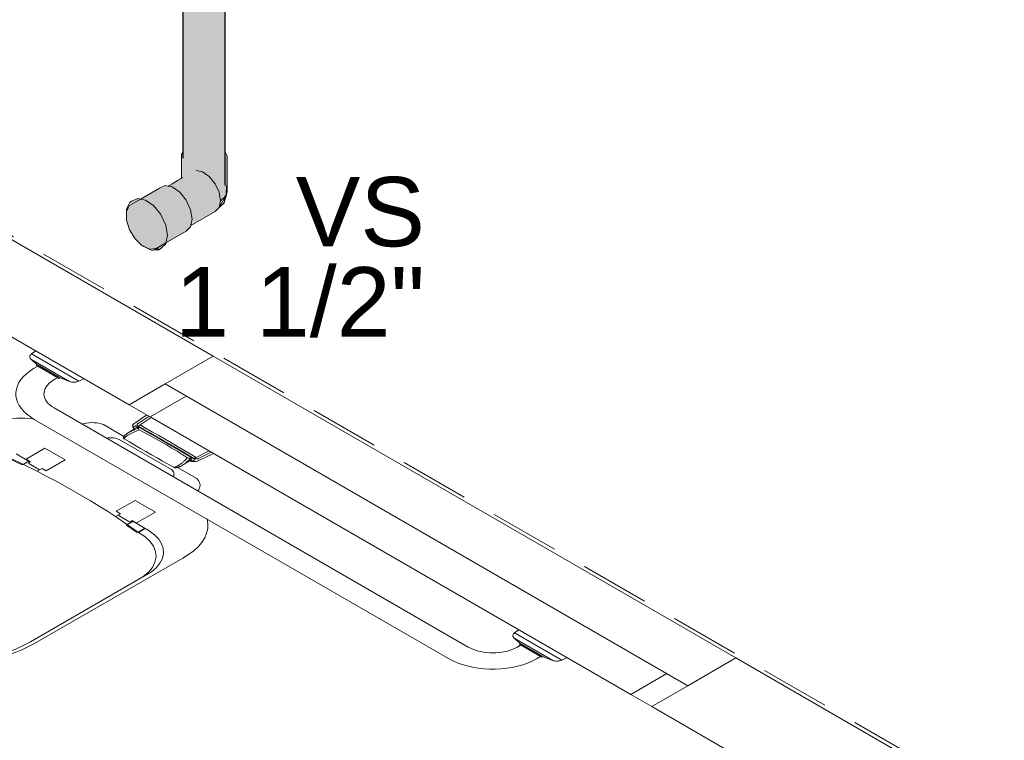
# Model space of a CAD drawing. Header units: millimetres. Extents: x 567 to 934, y -1 to 364.
# Tile 475 of 656: x 798 to 801, y 6 to 8. Entities that reach past the tile are written whole.
import ezdxf

# ---------------------------------------------------------------- set-up
doc = ezdxf.new("R2010")
doc.units = ezdxf.units.MM
doc.header["$MEASUREMENT"] = 0
doc.linetypes.add('JIS_02_2.0', pattern=[0.3, 0.2, -0.1])
doc.linetypes.add('NULL', pattern=[0])
for name, color, linetype, lineweight in [('AF-Condutos', 140, 'Continuous', 25), ('AF-Peça de utilização', 152, 'Continuous', 18), ('DI-Área do detalhe', 10, 'JIS_02_2.0', 0), ('Textos', 7, 'Continuous', 9)]:
    doc.layers.add(name, color=color, linetype=linetype, lineweight=lineweight)
doc.layers.add('ARQ FINA', color=8, linetype='Continuous')
doc.styles.add('Arial', font='arial.ttf')

msp = doc.modelspace()

# ---------------------------------------------------------------- hatches: boundary and pattern name
at = {"layer": 'AF-Condutos', "linetype": 'Continuous'}
for points in [[(798.5734, 7.5833), (798.5799, 7.5541), (798.609, 7.5482), (798.617, 7.5528), (798.6296, 7.544), (798.6441, 7.5411), (798.6438, 7.5572), (798.6595, 7.5231), (798.6678, 7.5173), (798.6688, 7.5353), (798.6849, 8.8341), (798.668, 8.8232), (798.6175, 8.8208), (798.599, 7.6542), (798.5961, 8.8371), (798.5987, 7.6548), (798.596, 8.8371), (798.5959, 7.6609), (798.5953, 8.8374), (798.5815, 7.6144), (798.58, 8.8328), (798.5796, 8.8331), (798.574, 7.6238), (798.5734, 8.8377), (798.5733, 7.6246)], [(798.5734, 8.8359), (798.574, 7.6238), (798.5796, 8.8331)], [(798.5815, 7.6144), (798.5951, 8.8255), (798.58, 8.8328)], [(798.5961, 8.8224), (798.599, 7.6542), (798.6175, 8.8199), (798.6004, 8.8296)], [(798.6945, 8.8462), (798.6868, 7.6191), (798.6858, 8.8322), (798.6851, 8.849), (798.6688, 7.5353), (798.6791, 7.4806), (798.6822, 7.4836), (798.6824, 7.5523), (798.6858, 7.5314), (798.695, 7.5056), (798.6949, 8.8469), (798.6947, 8.8465)], [(798.6868, 7.6191), (798.6945, 8.8432), (798.6859, 8.8367)], [(798.5959, 7.6609), (798.5959, 8.8251), (798.5953, 8.8254)], [(798.5987, 7.6548), (798.5961, 8.8224), (798.596, 8.8251)]]:
    msp.add_hatch(color=151, dxfattribs=at).paths.add_polyline_path(points)
at = {"layer": 'AF-Peça de utilização', "linetype": 'Continuous'}
for points in [[(798.7005, 7.5895), (798.695, 7.6015), (798.695, 7.5893), (798.6345, 7.5875), (798.5692, 7.5935), (798.5706, 7.5776), (798.5706, 7.4915), (798.584, 7.4686), (798.6021, 7.5436), (798.6044, 7.4575), (798.631, 7.453), (798.6295, 7.544), (798.631, 7.5494), (798.6161, 7.5467), (798.6295, 7.5441), (798.631, 7.453), (798.6441, 7.4526), (798.6811, 7.4608), (798.6898, 7.4705), (798.7004, 7.4889)], [(798.5733, 7.5276), (798.5303, 7.5028), (798.5664, 7.4836), (798.5945, 7.4362), (798.6812, 7.4605), (798.6772, 7.4848), (798.6658, 7.5096), (798.6489, 7.5305), (798.6296, 7.544), (798.5733, 7.5193), (798.5733, 7.5204), (798.6296, 7.544), (798.6111, 7.5478), (798.5733, 7.5259)], [(798.6044, 7.4575), (798.6023, 7.5443), (798.5842, 7.4684)], [(798.436, 7.3516), (798.4558, 7.331), (798.4773, 7.3212), (798.496, 7.3228), (798.5826, 7.3728), (798.5953, 7.3857), (798.5998, 7.4075), (798.5953, 7.4345), (798.5242, 7.3884), (798.5228, 7.3926), (798.5953, 7.4345), (798.5826, 7.462), (798.5101, 7.4201), (798.4945, 7.4396), (798.5826, 7.462), (798.5639, 7.4853), (798.5424, 7.5003), (798.5219, 7.5045), (798.5058, 7.497), (798.4192, 7.447), (798.4104, 7.4293), (798.4104, 7.4044), (798.4192, 7.3765)], [(798.6957, 7.4734), (798.7004, 7.4889), (798.6977, 7.5047)], [(798.4202, 7.456), (798.4665, 7.3905), (798.5047, 7.3194), (798.5239, 7.3365), (798.5288, 7.3605), (798.5239, 7.3902), (798.5099, 7.4205), (798.4893, 7.4461), (798.4657, 7.4626), (798.4431, 7.4672)], [(798.6918, 7.4547), (798.6956, 7.4729), (798.6812, 7.4605), (798.5989, 7.413), (798.5991, 7.4121), (798.6772, 7.4409)], [(798.4106, 7.4365), (798.4106, 7.4295), (798.4202, 7.456)], [(798.5099, 7.4205), (798.5826, 7.462), (798.4945, 7.4396)], [(798.6812, 7.4605), (798.5951, 7.4361), (798.5989, 7.413)], [(798.5971, 7.3942), (798.596, 7.389), (798.6658, 7.4293), (798.6772, 7.4409)], [(798.6015, 7.3972), (798.6772, 7.4409), (798.6009, 7.4128)], [(798.5246, 7.3887), (798.5953, 7.4345), (798.5234, 7.393)], [(798.4841, 7.3175), (798.5047, 7.3194), (798.5012, 7.3258)]]:
    msp.add_hatch(color=161, dxfattribs=at).paths.add_polyline_path(points)

# ---------------------------------------------------------------- linework, layer by layer
at = {"layer": 'AF-Condutos'}
for p, q in [((798.5733, 8.8378), (798.5733, 7.6246)), ((798.695, 7.6015), (798.695, 8.8469)), ((798.5733, 7.6246), (798.5733, 7.5997)), ((798.5733, 7.5997), (798.5733, 7.5833)), ((798.695, 7.5056), (798.695, 7.6015))]:
    msp.add_line(p, q, dxfattribs=at)
at = {"layer": 'AF-Peça de utilização'}
for p, q in [((798.5733, 7.5997), (798.5692, 7.5935)), ((798.5692, 7.5935), (798.5692, 7.5862)), ((798.5692, 7.5862), (798.5692, 7.5562)), ((798.7005, 7.5895), (798.695, 7.6015)), ((798.7005, 7.5452), (798.7005, 7.5895)), ((798.5692, 7.5562), (798.5692, 7.5284)), ((798.5664, 7.5236), (798.558, 7.5187)), ((798.5692, 7.5252), (798.5664, 7.5236)), ((798.5692, 7.5284), (798.5692, 7.5252)), ((798.5733, 7.5276), (798.5692, 7.5252)), ((798.6296, 7.544), (798.6111, 7.5478)), ((798.6489, 7.5305), (798.6296, 7.544)), ((798.6658, 7.5096), (798.6489, 7.5305)), ((798.7005, 7.4895), (798.7005, 7.5452)), ((798.5058, 7.497), (798.4512, 7.4655)), ((798.5219, 7.5045), (798.5058, 7.497)), ((798.5303, 7.5028), (798.5219, 7.5045)), ((798.5334, 7.5046), (798.5303, 7.5028)), ((798.5424, 7.5003), (798.5303, 7.5028)), ((798.5423, 7.5097), (798.5334, 7.5046)), ((798.558, 7.5187), (798.5423, 7.5097)), ((798.5639, 7.4853), (798.5424, 7.5003)), ((798.6772, 7.4848), (798.6658, 7.5096)), ((798.7004, 7.4889), (798.6977, 7.5047)), ((798.4512, 7.4655), (798.4192, 7.447)), ((798.4431, 7.4672), (798.4254, 7.459)), ((798.4512, 7.4655), (798.4431, 7.4672)), ((798.4657, 7.4626), (798.4512, 7.4655)), ((798.5826, 7.462), (798.5639, 7.4853)), ((798.6805, 7.4651), (798.6772, 7.4848)), ((798.6956, 7.4729), (798.6772, 7.4409)), ((798.6812, 7.4608), (798.6805, 7.4651)), ((798.6812, 7.4605), (798.695, 7.4727)), ((798.6812, 7.4605), (798.695, 7.4723)), ((798.6918, 7.4547), (798.6956, 7.4729)), ((798.6952, 7.4673), (798.6918, 7.4547)), ((798.6918, 7.4547), (798.695, 7.4649)), ((798.6954, 7.4738), (798.695, 7.4766)), ((798.695, 7.4649), (798.6977, 7.4736)), ((798.695, 7.4723), (798.6956, 7.4729)), ((798.6977, 7.4765), (798.6952, 7.4673)), ((798.6956, 7.4729), (798.6954, 7.4738)), ((798.6956, 7.4729), (798.6975, 7.4784)), ((798.6956, 7.4733), (798.6958, 7.4734)), ((798.6956, 7.4733), (798.6956, 7.4729)), ((798.6958, 7.4734), (798.6962, 7.4738)), ((798.6962, 7.4738), (798.6975, 7.4784)), ((798.6975, 7.4784), (798.7004, 7.4889)), ((798.6975, 7.4784), (798.7005, 7.4872)), ((798.7006, 7.4875), (798.6977, 7.4765)), ((798.6977, 7.4736), (798.6987, 7.4784)), ((798.6987, 7.4784), (798.7006, 7.4875)), ((798.7004, 7.4889), (798.7005, 7.4895)), ((798.7005, 7.488), (798.7004, 7.4889)), ((798.7006, 7.4875), (798.7005, 7.488)), ((798.7005, 7.4872), (798.7006, 7.4875)), ((798.4192, 7.447), (798.4104, 7.4293)), ((798.4144, 7.4442), (798.4106, 7.4365)), ((798.4106, 7.4365), (798.4106, 7.4295)), ((798.4202, 7.456), (798.4144, 7.4442)), ((798.4254, 7.459), (798.4202, 7.456)), ((798.4893, 7.4461), (798.4657, 7.4626)), ((798.5099, 7.4205), (798.4893, 7.4461)), ((798.5953, 7.4345), (798.5826, 7.462)), ((798.6658, 7.4293), (798.6772, 7.4409)), ((798.6772, 7.4409), (798.6812, 7.4605)), ((798.6772, 7.4409), (798.6918, 7.4547)), ((798.6817, 7.462), (798.6812, 7.4605)), ((798.6812, 7.4605), (798.6812, 7.4608)), ((798.4104, 7.4293), (798.4104, 7.4044)), ((798.5239, 7.3902), (798.5099, 7.4205)), ((798.5998, 7.4075), (798.5953, 7.4345)), ((798.596, 7.389), (798.6658, 7.4293)), ((798.4104, 7.4044), (798.4192, 7.3765)), ((798.5288, 7.3605), (798.5239, 7.3902)), ((798.5826, 7.3728), (798.5953, 7.3857)), ((798.5953, 7.3857), (798.596, 7.389)), ((798.596, 7.389), (798.5998, 7.4075)), ((798.4192, 7.3765), (798.4353, 7.3505)), ((798.5244, 7.3392), (798.5826, 7.3728)), ((798.5244, 7.3392), (798.5288, 7.3605)), ((798.4353, 7.3505), (798.4558, 7.331)), ((798.4558, 7.331), (798.4594, 7.3293)), ((798.4594, 7.3293), (798.4773, 7.3212)), ((798.4594, 7.3293), (798.4605, 7.3283)), ((798.4605, 7.3283), (798.4763, 7.3211)), ((798.4773, 7.3212), (798.496, 7.3228)), ((798.496, 7.3228), (798.5244, 7.3392)), ((798.5099, 7.3224), (798.5239, 7.3365)), ((798.5239, 7.3365), (798.5244, 7.3392)), ((798.4763, 7.3211), (798.4841, 7.3175)), ((798.4841, 7.3175), (798.4873, 7.3178)), ((798.4873, 7.3178), (798.5047, 7.3194)), ((798.5047, 7.3194), (798.5099, 7.3224))]:
    msp.add_line(p, q, dxfattribs=at)
at = {"layer": 'ARQ FINA', "lineweight": 5}
for p, q in [((798.6603, 7.0126), (798.0281, 7.3776)), ((797.7856, 7.2376), (798.4178, 6.8726)), ((798.1367, 7.0189), (798.1493, 7.0276)), ((798.2728, 6.9403), (798.1367, 7.0189)), ((798.6603, 7.0126), (798.5217, 6.9326)), ((800.1672, 6.1426), (798.6603, 7.0126)), ((798.1531, 6.988), (798.1352, 7.0037)), ((798.1352, 7.0037), (798.2465, 6.9394)), ((798.1506, 6.9859), (798.1531, 6.988)), ((798.1549, 6.9834), (798.1506, 6.9859)), ((798.2193, 6.9498), (798.1531, 6.988)), ((798.2124, 6.9502), (798.1549, 6.9834)), ((798.2156, 6.9483), (798.2124, 6.9502)), ((798.2193, 6.9498), (798.2156, 6.9483)), ((798.2465, 6.9394), (798.2193, 6.9498)), ((798.2879, 6.9476), (798.2728, 6.9403)), ((798.4178, 6.8726), (798.5217, 6.9326)), ((798.5217, 6.9326), (800.0286, 6.0626)), ((798.5823, 6.8976), (798.4784, 6.8376)), ((798.4784, 6.8376), (798.4178, 6.8726)), ((798.2018, 6.8633), (799.3958, 6.1739)), ((798.432, 6.8177), (798.4689, 6.8431)), ((799.3387, 6.1409), (798.1447, 6.8303)), ((798.4032, 6.781), (798.3438, 6.8153)), ((798.4815, 6.8358), (798.444, 6.8106)), ((798.4755, 6.8393), (798.4441, 6.8186)), ((799.864, 6.0376), (798.4784, 6.8376)), ((798.4108, 6.7884), (798.4332, 6.8028)), ((798.433, 6.8027), (798.4389, 6.8065)), ((798.4462, 6.8054), (798.4486, 6.8069)), ((798.3895, 6.7722), (798.5398, 6.6854)), ((798.0924, 6.7306), (798.1296, 6.7092)), ((798.1209, 6.7154), (798.1755, 6.7469)), ((798.1755, 6.7469), (798.2338, 6.7132)), ((798.6116, 6.7207), (798.6485, 6.7394)), ((798.6611, 6.7321), (798.6167, 6.7105)), ((798.6545, 6.7359), (798.618, 6.7174)), ((798.1102, 6.699), (798.0737, 6.7167)), ((798.0742, 6.719), (798.1528, 6.6807)), ((798.1129, 6.7005), (798.1102, 6.699)), ((798.1129, 6.7005), (798.1287, 6.7096)), ((798.1135, 6.6999), (798.1273, 6.7079)), ((798.1339, 6.7079), (798.1209, 6.7154)), ((798.1296, 6.7092), (798.1272, 6.7078)), ((798.1272, 6.7078), (798.1304, 6.7059)), ((798.1303, 6.7057), (798.1289, 6.7026)), ((798.1289, 6.7026), (798.1598, 6.6847)), ((798.1304, 6.7059), (798.1339, 6.7079)), ((798.2338, 6.7132), (798.1793, 6.6817)), ((798.592, 6.7111), (798.5688, 6.6962)), ((798.5918, 6.711), (798.5982, 6.7151)), ((798.5979, 6.7207), (798.596, 6.7195)), ((798.167, 6.6888), (798.1528, 6.6807)), ((798.1793, 6.6817), (798.167, 6.6888)), ((798.613, 6.6599), (798.5575, 6.6919)), ((798.381, 6.5653), (798.4356, 6.5968)), ((798.4356, 6.5968), (798.494, 6.5631)), ((798.3792, 6.55), (798.3933, 6.5582)), ((798.3933, 6.5582), (798.381, 6.5653)), ((798.494, 6.5631), (798.4394, 6.5316)), ((798.4455, 6.5046), (798.3791, 6.55)), ((798.4172, 6.5361), (798.3861, 6.5541)), ((798.4124, 6.5273), (798.4273, 6.5359)), ((798.4136, 6.5269), (798.4294, 6.5361)), ((798.4227, 6.537), (798.4172, 6.5361)), ((798.4264, 6.5391), (798.4229, 6.537)), ((798.4229, 6.537), (798.4261, 6.5352)), ((798.4261, 6.5352), (798.4285, 6.5365)), ((798.4394, 6.5316), (798.4264, 6.5391)), ((798.4285, 6.5365), (798.4762, 6.509)), ((798.4136, 6.5269), (798.4109, 6.5254)), ((798.4109, 6.5254), (798.4416, 6.5043)), ((798.4416, 6.5043), (798.463, 6.5167)), ((798.4455, 6.5046), (798.4647, 6.5157)), ((798.1439, 6.183), (798.5728, 6.4306)), ((798.4825, 6.3907), (798.1335, 6.1892)), ((799.5292, 6.2149), (799.5419, 6.2236)), ((799.5457, 6.184), (799.5277, 6.1997)), ((799.6391, 6.1354), (799.5277, 6.1997)), ((799.5292, 6.2149), (799.6654, 6.1363)), ((799.5431, 6.1819), (799.5457, 6.184)), ((799.5464, 6.18), (799.5431, 6.1819)), ((799.5457, 6.184), (799.6119, 6.1458)), ((799.5464, 6.18), (799.6039, 6.1468)), ((799.6082, 6.1443), (799.6039, 6.1468)), ((799.6119, 6.1458), (799.6082, 6.1443)), ((799.6391, 6.1354), (799.6119, 6.1458)), ((799.6805, 6.1436), (799.6654, 6.1363)), ((800.0286, 6.0626), (800.1672, 6.1426)), ((800.7994, 5.7776), (800.1672, 6.1426)), ((799.864, 6.0376), (799.968, 6.0976)), ((800.0286, 6.0626), (799.9247, 6.0026)), ((799.9247, 6.0026), (799.864, 6.0376)), ((799.9247, 6.0026), (800.5569, 5.6376))]:
    msp.add_line(p, q, dxfattribs=at)
for points in [[(798.1367, 7.0189), (798.1348, 7.0174), (798.1334, 7.0158), (798.1323, 7.0141), (798.1317, 7.0123), (798.1315, 7.0105), (798.1318, 7.0087), (798.1325, 7.007), (798.1336, 7.0053), (798.1352, 7.0037)], [(798.1549, 6.9834), (798.1428, 6.9768), (798.1319, 6.9697), (798.1221, 6.962), (798.1135, 6.9538), (798.1063, 6.9452), (798.1005, 6.9363), (798.0961, 6.927), (798.0932, 6.9176), (798.0918, 6.9081), (798.092, 6.8986), (798.0936, 6.8891), (798.0967, 6.8797), (798.1013, 6.8705), (798.1074, 6.8616), (798.1148, 6.8531), (798.1235, 6.8449), (798.1335, 6.8373), (798.1447, 6.8303)], [(798.2124, 6.9502), (798.2051, 6.9467), (798.1984, 6.9428), (798.1923, 6.9386), (798.187, 6.934), (798.1825, 6.9292), (798.1788, 6.9242), (798.1759, 6.9189), (798.1739, 6.9136), (798.1728, 6.9081), (798.1726, 6.9026), (798.1733, 6.8972), (798.1749, 6.8918), (798.1773, 6.8865), (798.1807, 6.8813), (798.1848, 6.8764), (798.1898, 6.8717), (798.1954, 6.8673), (798.2018, 6.8633)], [(798.2465, 6.9394), (798.2492, 6.9385), (798.2522, 6.9379), (798.2552, 6.9375), (798.2583, 6.9373), (798.2615, 6.9374), (798.2645, 6.9378), (798.2675, 6.9384), (798.2703, 6.9392), (798.2728, 6.9403)], [(798.1424, 6.8327), (798.1184, 6.8339), (798.0944, 6.8336), (798.0706, 6.8319), (798.0472, 6.8286), (798.0246, 6.8239), (798.003, 6.8178), (797.9827, 6.8104), (797.9638, 6.8018), (797.9467, 6.7921)], [(798.3438, 6.8153), (798.3376, 6.8173), (798.331, 6.8189), (798.3241, 6.8201), (798.317, 6.8207), (798.3099, 6.8209), (798.3027, 6.8206), (798.2957, 6.8198), (798.2889, 6.8186), (798.2824, 6.8169)], [(798.432, 6.8177), (798.4311, 6.8171), (798.4304, 6.8164), (798.4297, 6.8157), (798.4292, 6.8149), (798.4287, 6.8142), (798.4284, 6.8134), (798.4283, 6.8126), (798.4282, 6.8117), (798.4283, 6.8109)], [(798.4441, 6.8186), (798.4435, 6.8183), (798.443, 6.8179), (798.4425, 6.8175), (798.4421, 6.8171), (798.4417, 6.8166), (798.4414, 6.8161), (798.4412, 6.8156), (798.4411, 6.8151), (798.441, 6.8146), (798.4411, 6.8141), (798.4412, 6.8137), (798.4414, 6.8132), (798.4416, 6.8127), (798.442, 6.8122), (798.4424, 6.8118), (798.4428, 6.8114), (798.4434, 6.811), (798.444, 6.8106)], [(798.6116, 6.7207), (798.5937, 6.7312), (798.5758, 6.7416), (798.5579, 6.7521), (798.5399, 6.7625), (798.5219, 6.7729), (798.5038, 6.7833), (798.4857, 6.7936), (798.4676, 6.804), (798.4495, 6.8143)], [(798.4064, 6.785), (798.4056, 6.7843), (798.405, 6.7836), (798.4044, 6.7828), (798.4038, 6.782), (798.4033, 6.7813), (798.4028, 6.7805), (798.4024, 6.7797), (798.4021, 6.7789), (798.4019, 6.7781)], [(798.4108, 6.7884), (798.4103, 6.7881), (798.4098, 6.7877), (798.4092, 6.7874), (798.4087, 6.787), (798.4082, 6.7866), (798.4077, 6.7862), (798.4073, 6.7858), (798.4068, 6.7854), (798.4064, 6.785)], [(798.4473, 6.7999), (798.4427, 6.7983), (798.4383, 6.7966), (798.434, 6.7948), (798.4298, 6.7929), (798.4257, 6.7909), (798.4218, 6.7889), (798.4179, 6.7867), (798.4142, 6.7845), (798.4106, 6.7823)], [(798.4313, 6.7995), (798.4289, 6.7983), (798.4265, 6.7972), (798.4241, 6.796), (798.4218, 6.7948), (798.4195, 6.7936), (798.4173, 6.7923), (798.4151, 6.7911), (798.4129, 6.7898), (798.4108, 6.7884)], [(798.4283, 6.8109), (798.4284, 6.8102), (798.4285, 6.8095), (798.4287, 6.8088), (798.429, 6.8081), (798.4293, 6.8074), (798.4296, 6.8067), (798.4299, 6.8061), (798.4303, 6.8054), (798.4308, 6.8047)], [(798.4308, 6.8047), (798.4309, 6.8045), (798.4311, 6.8042), (798.4314, 6.804), (798.4316, 6.8038), (798.4319, 6.8036), (798.4322, 6.8034), (798.4325, 6.8032), (798.4328, 6.803), (798.4332, 6.8028)], [(798.436, 6.8111), (798.4352, 6.8111), (798.4344, 6.8109), (798.4337, 6.8107), (798.4331, 6.8104), (798.4325, 6.8101), (798.432, 6.8098), (798.4317, 6.8093), (798.4314, 6.8089), (798.4313, 6.8085)], [(798.4313, 6.8085), (798.4313, 6.8078), (798.4313, 6.8071), (798.4314, 6.8065), (798.4315, 6.8059), (798.4317, 6.8052), (798.4319, 6.8046), (798.4322, 6.8039), (798.4326, 6.8033), (798.433, 6.8027)], [(798.4462, 6.8054), (798.4445, 6.8048), (798.4427, 6.8042), (798.4411, 6.8035), (798.4394, 6.8029), (798.4377, 6.8022), (798.4361, 6.8016), (798.4345, 6.8009), (798.4329, 6.8002), (798.4313, 6.7995)], [(798.444, 6.8106), (798.4431, 6.8107), (798.4422, 6.8109), (798.4413, 6.811), (798.4404, 6.811), (798.4396, 6.8111), (798.4387, 6.8111), (798.4378, 6.8112), (798.4369, 6.8112), (798.436, 6.8111)], [(798.4436, 6.8074), (798.443, 6.8074), (798.4424, 6.8074), (798.4419, 6.8073), (798.4413, 6.8072), (798.4408, 6.8071), (798.4403, 6.807), (798.4398, 6.8069), (798.4393, 6.8067), (798.4389, 6.8065)], [(798.4486, 6.8069), (798.448, 6.807), (798.4475, 6.807), (798.4469, 6.8071), (798.4464, 6.8072), (798.4458, 6.8072), (798.4453, 6.8073), (798.4447, 6.8073), (798.4441, 6.8073), (798.4436, 6.8074)], [(798.6049, 6.7177), (798.5873, 6.7282), (798.5696, 6.7386), (798.5518, 6.749), (798.534, 6.7594), (798.5161, 6.7697), (798.4982, 6.78), (798.4802, 6.7902), (798.4621, 6.8004), (798.444, 6.8106)], [(798.4462, 6.8054), (798.4456, 6.8048), (798.4452, 6.8042), (798.4449, 6.8035), (798.4449, 6.8029), (798.445, 6.8022), (798.4452, 6.8015), (798.4457, 6.8009), (798.4463, 6.8004), (798.447, 6.7998)], [(798.586, 6.7198), (798.5713, 6.7291), (798.5564, 6.7383), (798.5414, 6.7475), (798.5261, 6.7565), (798.5107, 6.7654), (798.4951, 6.7742), (798.4793, 6.7829), (798.4634, 6.7915), (798.4473, 6.7999)], [(798.5979, 6.7207), (798.5814, 6.7304), (798.565, 6.74), (798.5485, 6.7496), (798.5319, 6.7592), (798.5153, 6.7688), (798.4987, 6.7784), (798.482, 6.7879), (798.4653, 6.7974), (798.4486, 6.8069)], [(798.3895, 6.7722), (798.3861, 6.7736), (798.3824, 6.7749), (798.3785, 6.7759), (798.3744, 6.7767), (798.3702, 6.7772), (798.3659, 6.7774), (798.3617, 6.7773), (798.3574, 6.777), (798.3532, 6.7764)], [(798.4019, 6.7781), (798.4018, 6.7776), (798.4018, 6.7772), (798.4018, 6.7768), (798.402, 6.7764), (798.4022, 6.776), (798.4025, 6.7756), (798.4029, 6.7752), (798.4033, 6.7749), (798.4038, 6.7745)], [(798.4038, 6.7745), (798.4194, 6.7652), (798.435, 6.7559), (798.4508, 6.7466), (798.4666, 6.7374), (798.4825, 6.7283), (798.4985, 6.7191), (798.5145, 6.7101), (798.5307, 6.701), (798.5469, 6.6921)], [(798.4106, 6.7823), (798.4095, 6.7815), (798.4085, 6.7807), (798.4076, 6.7799), (798.4067, 6.7791), (798.406, 6.7782), (798.4053, 6.7773), (798.4048, 6.7764), (798.4043, 6.7754), (798.404, 6.7745)], [(798.559, 6.6966), (798.5609, 6.6977), (798.5626, 6.6989), (798.5644, 6.7001), (798.5661, 6.7013), (798.5677, 6.7026), (798.5694, 6.7038), (798.571, 6.7051), (798.5725, 6.7063), (798.574, 6.7076)], [(798.5684, 6.696), (798.5703, 6.6972), (798.5722, 6.6984), (798.574, 6.6996), (798.5758, 6.7009), (798.5776, 6.7022), (798.5793, 6.7034), (798.5809, 6.7048), (798.5825, 6.7061), (798.5841, 6.7074)], [(798.574, 6.7076), (798.5755, 6.7089), (798.577, 6.7103), (798.5784, 6.7116), (798.5798, 6.7129), (798.5811, 6.7143), (798.5824, 6.7157), (798.5836, 6.717), (798.5849, 6.7184), (798.586, 6.7198)], [(798.5841, 6.7074), (798.5855, 6.7087), (798.587, 6.71), (798.5884, 6.7114), (798.5897, 6.7127), (798.5911, 6.714), (798.5923, 6.7154), (798.5936, 6.7168), (798.5948, 6.7181), (798.596, 6.7195)], [(798.5859, 6.7197), (798.5868, 6.7192), (798.5879, 6.7189), (798.5891, 6.7186), (798.5903, 6.7185), (798.5915, 6.7184), (798.5928, 6.7185), (798.5939, 6.7188), (798.595, 6.7191), (798.596, 6.7195)], [(798.592, 6.7111), (798.5925, 6.7109), (798.5929, 6.7107), (798.5933, 6.7105), (798.5938, 6.7104), (798.5943, 6.7102), (798.5948, 6.7101), (798.5953, 6.7099), (798.5958, 6.7098), (798.5963, 6.7097)], [(798.5921, 6.7112), (798.5931, 6.711), (798.5941, 6.7108), (798.5951, 6.7106), (798.5961, 6.7105), (798.5971, 6.7104), (798.5981, 6.7104), (798.5991, 6.7104), (798.6002, 6.7104), (798.6012, 6.7104)], [(798.5963, 6.7097), (798.5972, 6.7095), (798.5982, 6.7094), (798.5991, 6.7093), (798.6001, 6.7091), (798.6011, 6.709), (798.602, 6.7089), (798.603, 6.7089), (798.604, 6.7088), (798.605, 6.7087)], [(798.5982, 6.7151), (798.5985, 6.7157), (798.5987, 6.7163), (798.5988, 6.7169), (798.5989, 6.7176), (798.5988, 6.7182), (798.5987, 6.7189), (798.5985, 6.7195), (798.5982, 6.7201), (798.5979, 6.7207)], [(798.6012, 6.7104), (798.602, 6.7104), (798.6027, 6.7106), (798.6034, 6.7108), (798.6041, 6.7111), (798.6046, 6.7114), (798.6051, 6.7118), (798.6055, 6.7122), (798.6057, 6.7126), (798.6058, 6.7131)], [(798.6049, 6.7177), (798.6057, 6.718), (798.6065, 6.7183), (798.6073, 6.7186), (798.6081, 6.7189), (798.6088, 6.7192), (798.6095, 6.7196), (798.6103, 6.7199), (798.6109, 6.7203), (798.6116, 6.7207)], [(798.6058, 6.7131), (798.6059, 6.7136), (798.6059, 6.7141), (798.6059, 6.7146), (798.6058, 6.7151), (798.6057, 6.7157), (798.6055, 6.7162), (798.6054, 6.7167), (798.6052, 6.7172), (798.6049, 6.7177)], [(798.6049, 6.7177), (798.6062, 6.7171), (798.6075, 6.7167), (798.609, 6.7164), (798.6106, 6.7162), (798.6122, 6.7162), (798.6138, 6.7163), (798.6153, 6.7165), (798.6167, 6.7169), (798.618, 6.7174)], [(798.605, 6.7087), (798.6063, 6.7087), (798.6077, 6.7087), (798.6091, 6.7088), (798.6104, 6.709), (798.6118, 6.7092), (798.6131, 6.7095), (798.6143, 6.7098), (798.6155, 6.7101), (798.6167, 6.7105)], [(798.3792, 6.55), (798.3555, 6.5653), (798.3314, 6.5804), (798.307, 6.5954), (798.2822, 6.6101), (798.257, 6.6247), (798.2315, 6.639), (798.2056, 6.6531), (798.1794, 6.667), (798.1528, 6.6807)], [(798.5454, 6.6653), (798.5466, 6.6676), (798.5473, 6.6699), (798.5475, 6.6723), (798.5473, 6.6746), (798.5467, 6.677), (798.5456, 6.6792), (798.544, 6.6814), (798.5421, 6.6835), (798.5398, 6.6854)], [(798.5469, 6.6921), (798.5484, 6.6924), (798.5499, 6.6927), (798.5514, 6.6931), (798.5528, 6.6936), (798.5542, 6.6941), (798.5555, 6.6947), (798.5567, 6.6953), (798.5579, 6.6959), (798.559, 6.6966)], [(798.5469, 6.6921), (798.5476, 6.6917), (798.5483, 6.6915), (798.5491, 6.6912), (798.5499, 6.6911), (798.5508, 6.6909), (798.5517, 6.6909), (798.5526, 6.6909), (798.5534, 6.691), (798.5543, 6.6911)], [(798.5543, 6.6911), (798.5561, 6.6915), (798.5578, 6.6919), (798.5596, 6.6924), (798.5612, 6.6929), (798.5629, 6.6935), (798.5644, 6.6941), (798.566, 6.6947), (798.5674, 6.6954), (798.5688, 6.6962)], [(798.6157, 6.6244), (798.6187, 6.6282), (798.6208, 6.6321), (798.6222, 6.6362), (798.6227, 6.6403), (798.6224, 6.6444), (798.6212, 6.6485), (798.6193, 6.6525), (798.6165, 6.6563), (798.613, 6.6599)], [(798.5728, 6.4306), (798.5896, 6.4405), (798.6045, 6.4513), (798.6173, 6.463), (798.6278, 6.4754), (798.6359, 6.4884), (798.6416, 6.5019), (798.6447, 6.5156), (798.6453, 6.5294), (798.6432, 6.5432)], [(798.458, 6.3765), (798.4735, 6.3894), (798.4852, 6.4035), (798.4926, 6.4186), (798.4956, 6.4341), (798.4941, 6.4498), (798.4881, 6.4651), (798.4778, 6.4796), (798.4634, 6.4929), (798.4455, 6.5046)], [(798.4825, 6.3907), (798.4965, 6.4025), (798.5071, 6.4154), (798.5141, 6.4292), (798.5172, 6.4434), (798.5165, 6.4577), (798.5118, 6.4717), (798.5034, 6.4852), (798.4914, 6.4977), (798.4762, 6.509)], [(797.673, 6.1613), (797.7218, 6.1459), (797.774, 6.1349), (797.8285, 6.1286), (797.8841, 6.1271), (797.9394, 6.1304), (797.9932, 6.1386), (798.0442, 6.1513), (798.0914, 6.1683), (798.1335, 6.1892)], [(799.5292, 6.2149), (799.5274, 6.2134), (799.5259, 6.2118), (799.5249, 6.2101), (799.5243, 6.2083), (799.5241, 6.2065), (799.5244, 6.2047), (799.5251, 6.203), (799.5262, 6.2013), (799.5277, 6.1997)], [(797.738, 6.1363), (797.7842, 6.1277), (797.8319, 6.1226), (797.8804, 6.121), (797.9288, 6.1229), (797.9765, 6.1284), (798.0225, 6.1373), (798.0662, 6.1495), (798.1069, 6.1648), (798.1439, 6.183)], [(799.3958, 6.1739), (799.4092, 6.1674), (799.4243, 6.1624), (799.4407, 6.159), (799.4578, 6.1572), (799.4753, 6.1572), (799.4924, 6.159), (799.5088, 6.1624), (799.5239, 6.1674), (799.5372, 6.1739)], [(799.5372, 6.1739), (799.5383, 6.1746), (799.5394, 6.1752), (799.5405, 6.1759), (799.5415, 6.1765), (799.5425, 6.1772), (799.5435, 6.1779), (799.5445, 6.1786), (799.5455, 6.1793), (799.5464, 6.18)], [(799.3387, 6.1409), (799.3509, 6.1345), (799.3641, 6.1287), (799.3782, 6.1237), (799.3929, 6.1194), (799.4083, 6.1159), (799.4242, 6.1132), (799.4405, 6.1114), (799.457, 6.1105), (799.4735, 6.1104), (799.49, 6.1112), (799.5063, 6.1129), (799.5222, 6.1154), (799.5377, 6.1188), (799.5526, 6.1229), (799.5668, 6.1279), (799.5801, 6.1335), (799.5925, 6.1399), (799.6039, 6.1468)], [(799.6391, 6.1354), (799.6418, 6.1345), (799.6447, 6.1339), (799.6478, 6.1335), (799.6509, 6.1333), (799.654, 6.1334), (799.6571, 6.1338), (799.6601, 6.1344), (799.6628, 6.1352), (799.6654, 6.1363)]]:
    msp.add_lwpolyline(points, dxfattribs=at)
at = {"layer": 'DI-Área do detalhe'}
msp.add_lwpolyline([(797.9118, 7.4563), (800.9408, 5.7075), (797.1839, 3.5384), (794.1548, 5.2872), (797.9118, 7.4563)], dxfattribs=at)

# ---------------------------------------------------------------- texts
at = {"layer": 'Textos', "linetype": 'NULL', "char_height": 0.2, "attachment_point": 9, "line_spacing_factor": 0.6, "style": 'Arial'}
for s, insert, width in [('VS', (799.2709, 7.3262), 0.745732), ('1 1/2"', (799.2709, 7.0662), 1.440854)]:
    msp.add_mtext(s, dxfattribs=dict(at, insert=insert, width=width))

doc.saveas('drawing.dxf')
